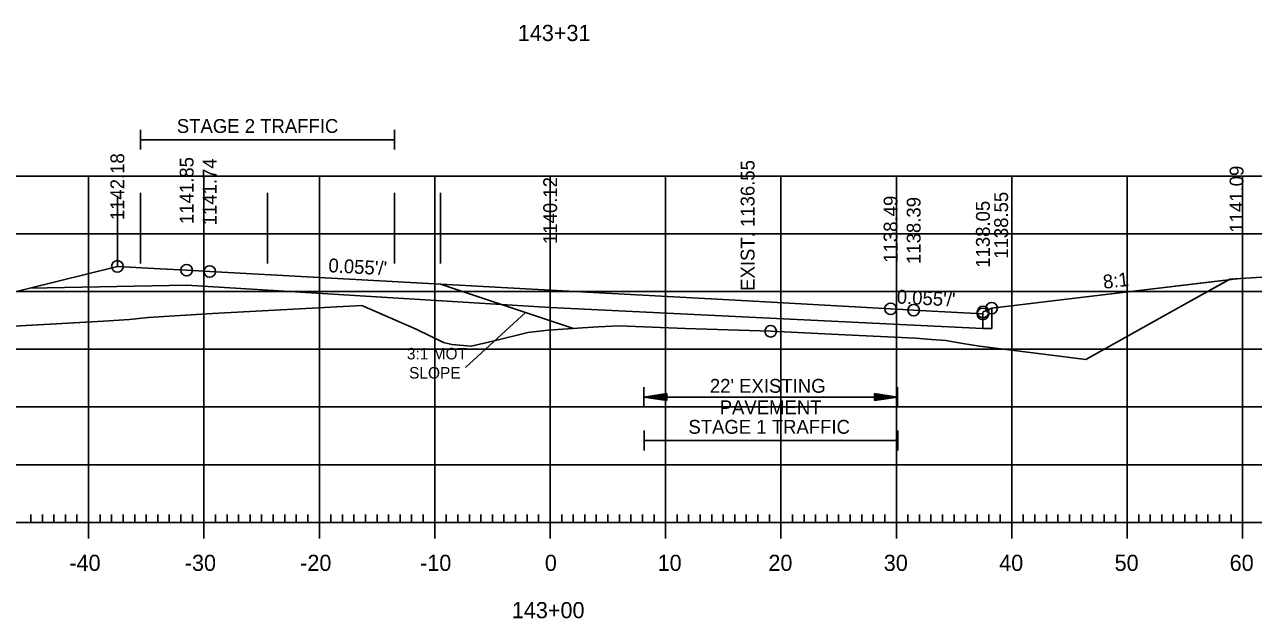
# Model space of a CAD drawing. Extents: x 1322838 to 1324533, y 339903 to 351025.
# Drawn here: x 1323658.2 to 1323764.7, y 342946.5 to 342998 of the extents above; entities that cross this region are included whole.
import ezdxf

# ---------------------------------------------------------------- set-up
doc = ezdxf.new("R2010")
doc.units = 0
for name, color, linetype in [('R_Alt Surface', 7, 'Continuous'), ('R_Axis', 7, 'Continuous'), ('R_Axis Annot', 7, 'Continuous'), ('R_Exist Surface', 7, 'Continuous'), ('R_Fin Surface', 7, 'Continuous'), ('R_Fin Surface Annot', 7, 'Continuous'), ('R_Grid', 7, 'Continuous'), ('R_MOT', 7, 'Continuous'), ('R_No Plot', 7, 'Continuous'), ('R_Xsect Elev', 7, 'Continuous')]:
    doc.layers.add(name, color=color, linetype=linetype)

msp = doc.modelspace()

# ---------------------------------------------------------------- linework, layer by layer
at = {"layer": 'R_Alt Surface'}
for points in [[(1323658.64, 342975.12), (1323672.22, 342975.39), (1323703.72, 342973.45), (1323735.22, 342971.93), (1323741.22, 342971.64)], [(1323741.22, 342972.89), (1323741.22, 342971.64)], [(1323741.98, 342971.64), (1323741.98, 342973.39)], [(1323741.22, 342971.64), (1323741.98, 342971.64)]]:
    msp.add_lwpolyline(points, dxfattribs=at)
at = {"layer": 'R_Axis'}
for p, q in [((1323663.72, 342953.43), (1323663.72, 342956.23)), ((1323673.72, 342953.43), (1323673.72, 342956.23)), ((1323683.72, 342953.43), (1323683.72, 342956.23)), ((1323693.72, 342953.43), (1323693.72, 342956.23)), ((1323703.72, 342953.43), (1323703.72, 342956.23)), ((1323713.72, 342953.43), (1323713.72, 342956.23)), ((1323723.72, 342953.43), (1323723.72, 342956.23)), ((1323733.72, 342953.43), (1323733.72, 342956.23)), ((1323743.72, 342953.43), (1323743.72, 342956.23)), ((1323753.72, 342953.43), (1323753.72, 342956.23)), ((1323763.72, 342953.43), (1323763.72, 342956.23)), ((1323563.72, 342954.83), (1323843.72, 342954.83)), ((1323658.72, 342954.83), (1323658.72, 342955.53)), ((1323659.72, 342954.83), (1323659.72, 342955.53)), ((1323660.72, 342954.83), (1323660.72, 342955.53)), ((1323661.72, 342954.83), (1323661.72, 342955.53)), ((1323662.72, 342954.83), (1323662.72, 342955.53)), ((1323664.72, 342954.83), (1323664.72, 342955.53)), ((1323665.72, 342954.83), (1323665.72, 342955.53)), ((1323666.72, 342954.83), (1323666.72, 342955.53)), ((1323667.72, 342954.83), (1323667.72, 342955.53)), ((1323668.72, 342954.83), (1323668.72, 342955.53)), ((1323669.72, 342954.83), (1323669.72, 342955.53)), ((1323670.72, 342954.83), (1323670.72, 342955.53)), ((1323671.72, 342954.83), (1323671.72, 342955.53)), ((1323672.72, 342954.83), (1323672.72, 342955.53)), ((1323674.72, 342954.83), (1323674.72, 342955.53)), ((1323675.72, 342954.83), (1323675.72, 342955.53)), ((1323676.72, 342954.83), (1323676.72, 342955.53)), ((1323677.72, 342954.83), (1323677.72, 342955.53)), ((1323678.72, 342954.83), (1323678.72, 342955.53)), ((1323679.72, 342954.83), (1323679.72, 342955.53)), ((1323680.72, 342954.83), (1323680.72, 342955.53)), ((1323681.72, 342954.83), (1323681.72, 342955.53)), ((1323682.72, 342954.83), (1323682.72, 342955.53)), ((1323684.72, 342954.83), (1323684.72, 342955.53)), ((1323685.72, 342954.83), (1323685.72, 342955.53)), ((1323686.72, 342954.83), (1323686.72, 342955.53)), ((1323687.72, 342954.83), (1323687.72, 342955.53)), ((1323688.72, 342954.83), (1323688.72, 342955.53)), ((1323689.72, 342954.83), (1323689.72, 342955.53)), ((1323690.72, 342954.83), (1323690.72, 342955.53)), ((1323691.72, 342954.83), (1323691.72, 342955.53)), ((1323692.72, 342954.83), (1323692.72, 342955.53)), ((1323694.72, 342954.83), (1323694.72, 342955.53)), ((1323695.72, 342954.83), (1323695.72, 342955.53)), ((1323696.72, 342954.83), (1323696.72, 342955.53)), ((1323697.72, 342954.83), (1323697.72, 342955.53)), ((1323698.72, 342954.83), (1323698.72, 342955.53)), ((1323699.72, 342954.83), (1323699.72, 342955.53)), ((1323700.72, 342954.83), (1323700.72, 342955.53)), ((1323701.72, 342954.83), (1323701.72, 342955.53)), ((1323702.72, 342954.83), (1323702.72, 342955.53)), ((1323704.72, 342954.83), (1323704.72, 342955.53)), ((1323705.72, 342954.83), (1323705.72, 342955.53)), ((1323706.72, 342954.83), (1323706.72, 342955.53)), ((1323707.72, 342954.83), (1323707.72, 342955.53)), ((1323708.72, 342954.83), (1323708.72, 342955.53)), ((1323709.72, 342954.83), (1323709.72, 342955.53)), ((1323710.72, 342954.83), (1323710.72, 342955.53)), ((1323711.72, 342954.83), (1323711.72, 342955.53)), ((1323712.72, 342954.83), (1323712.72, 342955.53)), ((1323714.72, 342954.83), (1323714.72, 342955.53)), ((1323715.72, 342954.83), (1323715.72, 342955.53)), ((1323716.72, 342954.83), (1323716.72, 342955.53)), ((1323717.72, 342954.83), (1323717.72, 342955.53)), ((1323718.72, 342954.83), (1323718.72, 342955.53)), ((1323719.72, 342954.83), (1323719.72, 342955.53)), ((1323720.72, 342954.83), (1323720.72, 342955.53)), ((1323721.72, 342954.83), (1323721.72, 342955.53)), ((1323722.72, 342954.83), (1323722.72, 342955.53)), ((1323724.72, 342954.83), (1323724.72, 342955.53)), ((1323725.72, 342954.83), (1323725.72, 342955.53)), ((1323726.72, 342954.83), (1323726.72, 342955.53)), ((1323727.72, 342954.83), (1323727.72, 342955.53)), ((1323728.72, 342954.83), (1323728.72, 342955.53)), ((1323729.72, 342954.83), (1323729.72, 342955.53)), ((1323730.72, 342954.83), (1323730.72, 342955.53)), ((1323731.72, 342954.83), (1323731.72, 342955.53)), ((1323732.72, 342954.83), (1323732.72, 342955.53)), ((1323734.72, 342954.83), (1323734.72, 342955.53)), ((1323735.72, 342954.83), (1323735.72, 342955.53)), ((1323736.72, 342954.83), (1323736.72, 342955.53)), ((1323737.72, 342954.83), (1323737.72, 342955.53)), ((1323738.72, 342954.83), (1323738.72, 342955.53)), ((1323739.72, 342954.83), (1323739.72, 342955.53)), ((1323740.72, 342954.83), (1323740.72, 342955.53)), ((1323741.72, 342954.83), (1323741.72, 342955.53)), ((1323742.72, 342954.83), (1323742.72, 342955.53)), ((1323744.72, 342954.83), (1323744.72, 342955.53)), ((1323745.72, 342954.83), (1323745.72, 342955.53)), ((1323746.72, 342954.83), (1323746.72, 342955.53)), ((1323747.72, 342954.83), (1323747.72, 342955.53)), ((1323748.72, 342954.83), (1323748.72, 342955.53)), ((1323749.72, 342954.83), (1323749.72, 342955.53)), ((1323750.72, 342954.83), (1323750.72, 342955.53)), ((1323751.72, 342954.83), (1323751.72, 342955.53)), ((1323752.72, 342954.83), (1323752.72, 342955.53)), ((1323754.72, 342954.83), (1323754.72, 342955.53)), ((1323755.72, 342954.83), (1323755.72, 342955.53)), ((1323756.72, 342954.83), (1323756.72, 342955.53)), ((1323757.72, 342954.83), (1323757.72, 342955.53)), ((1323758.72, 342954.83), (1323758.72, 342955.53)), ((1323759.72, 342954.83), (1323759.72, 342955.53)), ((1323760.72, 342954.83), (1323760.72, 342955.53)), ((1323761.72, 342954.83), (1323761.72, 342955.53)), ((1323762.72, 342954.83), (1323762.72, 342955.53))]:
    msp.add_line(p, q, dxfattribs=at)
at = {"layer": 'R_Axis Annot'}
for p, q in [((1323668.22, 342988.83), (1323668.22, 342987.13)), ((1323690.22, 342988.83), (1323690.22, 342987.13)), ((1323668.22, 342987.98), (1323690.22, 342987.98)), ((1323711.83, 342966.54), (1323711.83, 342964.83)), ((1323733.83, 342966.54), (1323733.83, 342964.83)), ((1323713.83, 342965.99), (1323711.83, 342965.69)), ((1323713.83, 342965.39), (1323711.83, 342965.69)), ((1323711.83, 342965.69), (1323733.83, 342965.69)), ((1323713.83, 342965.94), (1323712.16, 342965.69)), ((1323713.83, 342965.44), (1323712.16, 342965.69)), ((1323713.83, 342965.89), (1323712.51, 342965.69)), ((1323713.83, 342965.49), (1323712.51, 342965.69)), ((1323713.83, 342965.84), (1323712.84, 342965.69)), ((1323713.83, 342965.54), (1323712.84, 342965.69)), ((1323713.83, 342965.79), (1323713.18, 342965.69)), ((1323713.83, 342965.59), (1323713.18, 342965.69)), ((1323713.83, 342965.73), (1323713.51, 342965.69)), ((1323713.83, 342965.64), (1323713.51, 342965.69)), ((1323713.83, 342965.39), (1323713.83, 342965.99)), ((1323731.83, 342965.99), (1323733.83, 342965.69)), ((1323731.83, 342965.99), (1323731.83, 342965.39)), ((1323731.83, 342965.94), (1323733.49, 342965.69)), ((1323731.83, 342965.89), (1323733.15, 342965.69)), ((1323731.83, 342965.84), (1323732.82, 342965.69)), ((1323731.83, 342965.78), (1323732.48, 342965.69)), ((1323731.83, 342965.73), (1323732.14, 342965.69)), ((1323731.83, 342965.39), (1323733.83, 342965.69)), ((1323731.83, 342965.59), (1323732.48, 342965.69)), ((1323731.83, 342965.49), (1323733.15, 342965.69)), ((1323731.83, 342965.44), (1323733.49, 342965.69)), ((1323731.83, 342965.54), (1323732.82, 342965.69)), ((1323731.83, 342965.64), (1323732.14, 342965.69)), ((1323711.86, 342962.78), (1323711.86, 342961.07)), ((1323733.86, 342962.78), (1323733.86, 342961.07)), ((1323711.86, 342961.92), (1323733.86, 342961.92))]:
    msp.add_line(p, q, dxfattribs=at)
at = {"layer": 'R_Exist Surface'}
msp.add_lwpolyline([(1323640.8, 342970.91), (1323665.02, 342972.26), (1323667.28, 342972.4), (1323668.88, 342972.58), (1323674.46, 342972.93), (1323687.4, 342973.61), (1323692.12, 342971.56), (1323694.49, 342970.43), (1323695.21, 342970.24), (1323696.88, 342970.09), (1323698.76, 342970.52), (1323701.79, 342971.29), (1323703.56, 342971.48), (1323706.52, 342971.69), (1323707.88, 342971.76), (1323709.68, 342971.86), (1323715.44, 342971.64), (1323722.83, 342971.39), (1323728.68, 342971.11), (1323735.37, 342970.78), (1323736.76, 342970.67), (1323738.01, 342970.58), (1323739.47, 342970.33), (1323740.92, 342970.09), (1323746.46, 342969.4), (1323750.14, 342968.93), (1323758.47, 342973.6), (1323762.61, 342975.89), (1323791.58, 342977.72)], dxfattribs=at)
at = {"layer": 'R_Fin Surface'}
msp.add_lwpolyline([(1323644.22, 342971.51), (1323658.64, 342975.12), (1323666.22, 342977.01), (1323669.93, 342976.81), (1323672.22, 342976.68), (1323672.77, 342976.65), (1323674.22, 342976.57), (1323703.71, 342974.95), (1323703.72, 342974.95), (1323703.72, 342974.95), (1323719.78, 342974.07), (1323733.22, 342973.33), (1323734.83, 342973.24), (1323735.22, 342973.22), (1323736.82, 342973.13), (1323741.22, 342972.89), (1323741.22, 342972.95), (1323741.23, 342973.06), (1323741.79, 342973.31), (1323741.98, 342973.39), (1323749.45, 342974.28), (1323763.2, 342975.93)], dxfattribs=at)
at = {"layer": 'R_Grid'}
for p, q in [((1323563.72, 342984.83), (1323843.72, 342984.83)), ((1323663.72, 342954.83), (1323663.72, 342984.83)), ((1323673.72, 342954.83), (1323673.72, 342984.83)), ((1323683.72, 342954.83), (1323683.72, 342984.83)), ((1323693.72, 342954.83), (1323693.72, 342984.83)), ((1323703.72, 342954.83), (1323703.72, 342984.83)), ((1323713.72, 342954.83), (1323713.72, 342984.83)), ((1323723.72, 342954.83), (1323723.72, 342984.83)), ((1323733.72, 342954.83), (1323733.72, 342984.83)), ((1323743.72, 342954.83), (1323743.72, 342984.83)), ((1323753.72, 342954.83), (1323753.72, 342984.83)), ((1323763.72, 342954.83), (1323763.72, 342984.83)), ((1323563.72, 342979.83), (1323843.72, 342979.83)), ((1323563.72, 342974.83), (1323843.72, 342974.83)), ((1323563.72, 342969.83), (1323843.72, 342969.83)), ((1323563.72, 342964.83), (1323843.72, 342964.83)), ((1323563.72, 342959.83), (1323843.72, 342959.83)), ((1323563.72, 342954.83), (1323843.72, 342954.83))]:
    msp.add_line(p, q, dxfattribs=at)
at = {"layer": 'R_MOT'}
for p, q in [((1323694.22, 342975.47), (1323705.74, 342971.63)), ((1323696.39, 342968.26), (1323701.57, 342973.02))]:
    msp.add_line(p, q, dxfattribs=at)
at = {"layer": 'R_No Plot'}
for p, q in [((1323666.22, 342983.12), (1323666.22, 342977.01)), ((1323668.22, 342983.38), (1323668.22, 342977.27)), ((1323679.22, 342983.38), (1323679.22, 342977.27)), ((1323690.22, 342983.38), (1323690.22, 342977.27)), ((1323694.22, 342983.38), (1323694.22, 342977.27))]:
    msp.add_line(p, q, dxfattribs=at)
msp.add_lwpolyline([(1323642.74, 342971.02), (1323665.02, 342972.26), (1323667.28, 342972.4), (1323668.88, 342972.58), (1323674.46, 342972.93), (1323687.4, 342973.61), (1323692.12, 342971.56), (1323694.49, 342970.43), (1323695.21, 342970.24), (1323696.88, 342970.09), (1323698.76, 342970.52), (1323701.79, 342971.29), (1323703.56, 342971.48), (1323706.52, 342971.69), (1323707.88, 342971.76), (1323709.68, 342971.86), (1323715.44, 342971.64), (1323722.83, 342971.39), (1323728.68, 342971.11), (1323735.37, 342970.78), (1323736.76, 342970.67), (1323738.01, 342970.58), (1323739.47, 342970.33), (1323740.92, 342970.09), (1323746.46, 342969.4), (1323750.14, 342968.93), (1323758.47, 342973.6), (1323762.53, 342975.85), (1323749.45, 342974.28), (1323741.98, 342973.39), (1323741.98, 342971.64), (1323741.22, 342971.64), (1323735.22, 342971.93), (1323703.72, 342973.45), (1323672.22, 342975.39), (1323658.64, 342975.12), (1323644.22, 342971.51)], dxfattribs=at)
msp.add_lwpolyline([(1323762.53, 342975.85), (1323762.61, 342975.89), (1323763.2, 342975.93)], close=True, dxfattribs=at)
for centre in [(1323666.22, 342977.01), (1323666.22, 342977.01), (1323672.22, 342976.68), (1323672.22, 342976.68), (1323674.22, 342976.57), (1323674.22, 342976.57), (1323733.22, 342973.33), (1323733.22, 342973.33), (1323741.98, 342973.39), (1323741.98, 342973.39), (1323741.98, 342973.39), (1323735.22, 342973.22), (1323735.22, 342973.22), (1323741.22, 342972.89), (1323741.22, 342972.89), (1323741.23, 342973.06), (1323741.23, 342973.06), (1323722.83, 342971.39)]:
    msp.add_circle(centre, 0.5, dxfattribs=at)

# ---------------------------------------------------------------- texts
at = {"layer": 'R_Axis Annot'}
for s, height, p in [('143+31', 1.4, (1323700.92, 342996.53)), ('STAGE 2 TRAFFIC', 1.2, (1323671.37, 342988.57)), ("22' EXISTING ", 1.2, (1323717.56, 342966.06)), ('PAVEMENT', 1.2, (1323718.41, 342964.2)), ('STAGE 1 TRAFFIC', 1.2, (1323715.7, 342962.51)), ('-40', 1.4, (1323662.06, 342950.63)), ('-30', 1.4, (1323672.06, 342950.63)), ('-20', 1.4, (1323682.06, 342950.63)), ('-10', 1.4, (1323692.45, 342950.63)), ('0', 1.4, (1323703.26, 342950.63)), ('10', 1.4, (1323713.03, 342950.63)), ('20', 1.4, (1323722.63, 342950.63)), ('30', 1.4, (1323732.63, 342950.63)), ('40', 1.4, (1323742.63, 342950.63)), ('50', 1.4, (1323752.63, 342950.63)), ('60', 1.4, (1323762.6, 342950.63)), ('143+00', 1.4, (1323700.4, 342946.53))]:
    msp.add_text(s, height=height, dxfattribs=at).set_placement(p)
at = {"layer": 'R_Fin Surface Annot'}
for s, rotation, p in [('1142.18', 90, (1323666.82, 342981.01)), ('1141.85', 90, (1323672.82, 342980.68)), ('1141.74', 90, (1323674.82, 342980.57)), ('1141.09', 90, (1323763.8, 342979.93)), ('1140.12', 90, (1323704.32, 342978.95)), ('1138.49', 90, (1323733.82, 342977.33)), ('1138.39', 90, (1323735.82, 342977.22)), ('1138.05', 90, (1323741.82, 342976.89)), ('1138.55', 90, (1323743.4, 342977.67)), ("0.055'/'", 356.8511, (1323684.48, 342976.51)), ('8:1', 6.8194, (1323751.7, 342975.06)), ("0.055'/'", 356.852, (1323733.73, 342973.8))]:
    msp.add_text(s, height=1.2, rotation=rotation, dxfattribs=at).set_placement(p)
at = {"layer": 'R_MOT'}
for s, p in [('3:1 MOT', (1323691.31, 342968.95)), ('SLOPE', (1323691.5, 342967.29))]:
    msp.add_text(s, height=1, dxfattribs=at).set_placement(p)
at = {"layer": 'R_Xsect Elev'}
msp.add_text('EXIST. 1136.55', height=1.2, rotation=90, dxfattribs=at).set_placement((1323721.43, 342974.89))

doc.saveas('drawing.dxf')
